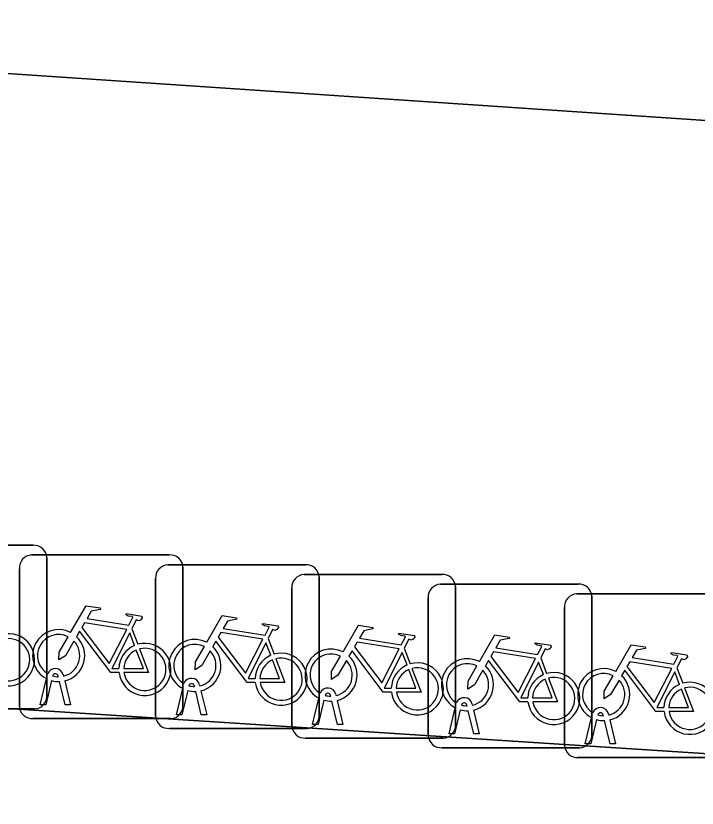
# Model space of a CAD drawing. Extents: x 161848 to 162726, y 385382 to 386521.
# Drawn here: x 162045.207 to 162049.368, y 385628.678 to 385633.517 of the extents above; entities that cross this region are included whole.
import ezdxf

# ---------------------------------------------------------------- set-up
doc = ezdxf.new("R2010")
doc.units = 0
for name, color, linetype in [('IMGEO_Fietsenrek', 7, 'Continuous'), ('IMGEO_Pand', 7, 'Continuous'), ('IMGEO_Rijbaan_lokaal_open', 7, 'Continuous'), ('IMGEO_Voetpad_open', 7, 'Continuous')]:
    doc.layers.add(name, color=color, linetype=linetype)

msp = doc.modelspace()

# ---------------------------------------------------------------- linework, layer by layer
at = {"layer": 'IMGEO_Fietsenrek'}
for p, q in [((162044.4709, 385630.2835), (162045.3118, 385630.2835)), ((162045.3118, 385630.2835), (162044.4709, 385630.2835)), ((162045.3029, 385630.2245), (162046.1438, 385630.2245)), ((162046.1438, 385630.2245), (162045.3029, 385630.2245)), ((162045.3955, 385630.2091), (162045.3955, 385629.3682)), ((162045.3955, 385629.3682), (162045.3955, 385630.2091)), ((162045.2285, 385629.2999), (162045.2285, 385630.1408)), ((162045.2285, 385630.1408), (162045.2285, 385629.2999)), ((162046.1349, 385630.1645), (162046.9758, 385630.1645)), ((162046.9758, 385630.1645), (162046.1349, 385630.1645)), ((162046.2275, 385630.1501), (162046.2275, 385629.3092)), ((162046.2275, 385629.3092), (162046.2275, 385630.1501)), ((162046.0605, 385629.2399), (162046.0605, 385630.0808)), ((162046.0605, 385630.0808), (162046.0605, 385629.2399)), ((162046.9669, 385630.1055), (162047.8078, 385630.1055)), ((162047.8078, 385630.1055), (162046.9669, 385630.1055)), ((162047.0595, 385630.0901), (162047.0595, 385629.2492)), ((162047.0595, 385629.2492), (162047.0595, 385630.0901)), ((162047.7999, 385630.0465), (162048.6408, 385630.0465)), ((162048.6408, 385630.0465), (162047.7999, 385630.0465)), ((162047.8915, 385630.0311), (162047.8915, 385629.1902)), ((162047.8915, 385629.1902), (162047.8915, 385630.0311)), ((162046.8925, 385629.1809), (162046.8925, 385630.0218)), ((162046.8925, 385630.0218), (162046.8925, 385629.1809)), ((162048.6319, 385629.9865), (162049.4728, 385629.9865)), ((162049.4728, 385629.9865), (162048.6319, 385629.9865)), ((162047.7255, 385629.1219), (162047.7255, 385629.9628)), ((162047.7255, 385629.9628), (162047.7255, 385629.1219)), ((162048.7245, 385629.9721), (162048.7245, 385629.1312)), ((162048.7245, 385629.1312), (162048.7245, 385629.9721)), ((162048.5575, 385629.0619), (162048.5575, 385629.9028)), ((162048.5575, 385629.9028), (162048.5575, 385629.0619)), ((162045.9152, 385629.7742), (162045.9515, 385629.679)), ((162046.7472, 385629.7142), (162046.7835, 385629.619)), ((162047.5792, 385629.6552), (162047.6155, 385629.56)), ((162048.4122, 385629.5962), (162048.4485, 385629.501)), ((162049.2442, 385629.5362), (162049.2805, 385629.441)), ((162045.3555, 385629.3093), (162045.3938, 385629.4693)), ((162045.4242, 385629.4571), (162045.3889, 385629.3093)), ((162045.4659, 385629.4809), (162045.4649, 385629.4852)), ((162045.507, 385629.3093), (162045.4731, 385629.451)), ((162045.4966, 385629.4924), (162045.4984, 385629.4845)), ((162045.5054, 385629.4553), (162045.5404, 385629.3093)), ((162046.1875, 385629.2493), (162046.2258, 385629.4093)), ((162046.2979, 385629.4209), (162046.2969, 385629.4252)), ((162046.3286, 385629.4324), (162046.3304, 385629.4245)), ((162046.2562, 385629.3971), (162046.2209, 385629.2493)), ((162046.339, 385629.2493), (162046.3051, 385629.391)), ((162046.3374, 385629.3953), (162046.3724, 385629.2493)), ((162047.1299, 385629.3619), (162047.1289, 385629.3662)), ((162047.1606, 385629.3734), (162047.1624, 385629.3655)), ((162045.3889, 385629.3093), (162045.3555, 385629.3093)), ((162045.5404, 385629.3093), (162045.507, 385629.3093)), ((162047.0195, 385629.1903), (162047.0578, 385629.3503)), ((162047.0882, 385629.3381), (162047.0529, 385629.1903)), ((162047.171, 385629.1903), (162047.1371, 385629.332)), ((162047.1694, 385629.3363), (162047.2044, 385629.1903)), ((162047.9629, 385629.3029), (162047.9619, 385629.3072)), ((162047.9936, 385629.3144), (162047.9954, 385629.3065)), ((162045.3211, 385629.2845), (162044.4802, 385629.2845)), ((162044.4802, 385629.2845), (162045.3211, 385629.2845)), ((162047.8525, 385629.1313), (162047.8908, 385629.2913)), ((162047.9212, 385629.2791), (162047.8859, 385629.1313)), ((162048.004, 385629.1313), (162047.9701, 385629.273)), ((162048.0024, 385629.2773), (162048.0374, 385629.1313)), ((162046.1531, 385629.2255), (162045.3122, 385629.2255)), ((162045.3122, 385629.2255), (162046.1531, 385629.2255)), ((162046.2209, 385629.2493), (162046.1875, 385629.2493)), ((162046.3724, 385629.2493), (162046.339, 385629.2493)), ((162048.6845, 385629.0713), (162048.7228, 385629.2313)), ((162048.7532, 385629.2191), (162048.7179, 385629.0713)), ((162048.7949, 385629.2429), (162048.7939, 385629.2472)), ((162048.836, 385629.0713), (162048.8021, 385629.213)), ((162048.8256, 385629.2544), (162048.8274, 385629.2465)), ((162048.8344, 385629.2173), (162048.8694, 385629.0713)), ((162046.9851, 385629.1655), (162046.1442, 385629.1655)), ((162046.1442, 385629.1655), (162046.9851, 385629.1655)), ((162047.0529, 385629.1903), (162047.0195, 385629.1903)), ((162047.2044, 385629.1903), (162047.171, 385629.1903)), ((162047.8859, 385629.1313), (162047.8525, 385629.1313)), ((162048.0374, 385629.1313), (162048.004, 385629.1313)), ((162047.8171, 385629.1065), (162046.9762, 385629.1065)), ((162046.9762, 385629.1065), (162047.8171, 385629.1065)), ((162048.7179, 385629.0713), (162048.6845, 385629.0713)), ((162048.8694, 385629.0713), (162048.836, 385629.0713)), ((162048.6501, 385629.0475), (162047.8092, 385629.0475)), ((162047.8092, 385629.0475), (162048.6501, 385629.0475)), ((162049.4821, 385628.9875), (162048.6412, 385628.9875)), ((162048.6412, 385628.9875), (162049.4821, 385628.9875))]:
    msp.add_line(p, q, dxfattribs=at)
for points in [[(162045.5411, 385629.7512), (162045.6358, 385629.9147), (162045.722, 385629.9009), (162045.7237, 385629.8922), (162045.6676, 385629.8813), (162045.6414, 385629.836), (162045.8966, 385629.7952)], [(162045.8966, 385629.7952), (162045.9216, 385629.844), (162045.9165, 385629.848), (162045.8933, 385629.8517), (162045.8806, 385629.8592), (162045.8796, 385629.8623), (162045.8818, 385629.8669), (162045.9766, 385629.8518), (162045.9789, 385629.8415), (162045.9695, 385629.8291), (162045.9571, 385629.8227), (162045.9426, 385629.8289), (162045.9152, 385629.7742)], [(162046.3731, 385629.6912), (162046.4678, 385629.8547), (162046.554, 385629.8409), (162046.5557, 385629.8322), (162046.4996, 385629.8213), (162046.4734, 385629.776), (162046.7286, 385629.7352)], [(162045.8837, 385629.77), (162045.6269, 385629.811), (162045.6102, 385629.7822), (162045.7772, 385629.5619), (162045.8837, 385629.77)], [(162046.7286, 385629.7352), (162046.7536, 385629.784), (162046.7485, 385629.788), (162046.7253, 385629.7917), (162046.7126, 385629.7992), (162046.7116, 385629.8023), (162046.7138, 385629.8069), (162046.8086, 385629.7918), (162046.8109, 385629.7815), (162046.8015, 385629.7691), (162046.7891, 385629.7627), (162046.7746, 385629.7689), (162046.7472, 385629.7142)], [(162047.2051, 385629.6322), (162047.2998, 385629.7957), (162047.386, 385629.7819), (162047.3877, 385629.7732), (162047.3316, 385629.7623), (162047.3054, 385629.717), (162047.5606, 385629.6762)], [(162045.8368, 385629.5065), (162045.7871, 385629.5066), (162045.5964, 385629.7583), (162045.5774, 385629.7255)], [(162045.9317, 385629.672), (162045.9024, 385629.7488), (162045.793, 385629.5307), (162045.8357, 385629.5306)], [(162046.7157, 385629.71), (162046.4589, 385629.751), (162046.4422, 385629.7222), (162046.6092, 385629.5019), (162046.7157, 385629.71)], [(162047.5606, 385629.6762), (162047.5856, 385629.725), (162047.5805, 385629.729), (162047.5573, 385629.7327), (162047.5446, 385629.7402), (162047.5436, 385629.7433), (162047.5458, 385629.7479), (162047.6406, 385629.7328), (162047.6429, 385629.7225), (162047.6335, 385629.7101), (162047.6211, 385629.7037), (162047.6066, 385629.7099), (162047.5792, 385629.6552)], [(162045.5618, 385629.6987), (162045.5102, 385629.6095), (162045.4703, 385629.5835), (162045.4715, 385629.631), (162045.526, 385629.7252)], [(162046.6688, 385629.4465), (162046.6191, 385629.4466), (162046.4284, 385629.6983), (162046.4094, 385629.6655)], [(162047.5477, 385629.651), (162047.2909, 385629.692), (162047.2742, 385629.6632), (162047.4412, 385629.4429), (162047.5477, 385629.651)], [(162048.0381, 385629.5732), (162048.1328, 385629.7367), (162048.219, 385629.7229), (162048.2207, 385629.7142), (162048.1646, 385629.7033), (162048.1384, 385629.658), (162048.3936, 385629.6172)], [(162045.8657, 385629.5305), (162045.9856, 385629.5303), (162045.9424, 385629.6439)], [(162045.9622, 385629.6508), (162046.0172, 385629.5062), (162045.8671, 385629.5065)], [(162046.3938, 385629.6387), (162046.3422, 385629.5495), (162046.3023, 385629.5235), (162046.3035, 385629.571), (162046.358, 385629.6652)], [(162046.7637, 385629.612), (162046.7344, 385629.6888), (162046.625, 385629.4707), (162046.6677, 385629.4706)], [(162048.3936, 385629.6172), (162048.4186, 385629.666), (162048.4135, 385629.67), (162048.3903, 385629.6737), (162048.3776, 385629.6812), (162048.3766, 385629.6843), (162048.3788, 385629.6889), (162048.4736, 385629.6738), (162048.4759, 385629.6635), (162048.4665, 385629.6511), (162048.4541, 385629.6447), (162048.4396, 385629.6509), (162048.4122, 385629.5962)], [(162048.8701, 385629.5132), (162048.9648, 385629.6767), (162049.051, 385629.6629), (162049.0527, 385629.6542), (162048.9966, 385629.6433), (162048.9704, 385629.598), (162049.2256, 385629.5572)], [(162047.2258, 385629.5797), (162047.1742, 385629.4905), (162047.1343, 385629.4645), (162047.1355, 385629.512), (162047.19, 385629.6062)], [(162047.5008, 385629.3875), (162047.4511, 385629.3876), (162047.2604, 385629.6393), (162047.2414, 385629.6065)], [(162047.5957, 385629.553), (162047.5664, 385629.6298), (162047.457, 385629.4117), (162047.4997, 385629.4116)], [(162048.3807, 385629.592), (162048.1239, 385629.633), (162048.1072, 385629.6042), (162048.2742, 385629.3839), (162048.3807, 385629.592)], [(162049.2256, 385629.5572), (162049.2506, 385629.606), (162049.2455, 385629.61), (162049.2223, 385629.6137), (162049.2096, 385629.6212), (162049.2086, 385629.6243), (162049.2108, 385629.6289), (162049.3056, 385629.6138), (162049.3079, 385629.6035), (162049.2985, 385629.5911), (162049.2861, 385629.5847), (162049.2716, 385629.5909), (162049.2442, 385629.5362)], [(162046.6977, 385629.4705), (162046.8176, 385629.4703), (162046.7744, 385629.5839)], [(162046.7942, 385629.5908), (162046.8492, 385629.4462), (162046.6991, 385629.4465)], [(162048.0588, 385629.5207), (162048.0072, 385629.4315), (162047.9673, 385629.4055), (162047.9685, 385629.453), (162048.023, 385629.5472)], [(162048.3338, 385629.3285), (162048.2841, 385629.3286), (162048.0934, 385629.5803), (162048.0744, 385629.5475)], [(162048.4287, 385629.494), (162048.3994, 385629.5708), (162048.29, 385629.3527), (162048.3327, 385629.3526)], [(162049.2127, 385629.532), (162048.9559, 385629.573), (162048.9392, 385629.5442), (162049.1062, 385629.3239), (162049.2127, 385629.532)], [(162047.5297, 385629.4115), (162047.6496, 385629.4113), (162047.6064, 385629.5249)], [(162047.6262, 385629.5318), (162047.6812, 385629.3872), (162047.5311, 385629.3875)], [(162049.1658, 385629.2685), (162049.1161, 385629.2686), (162048.9254, 385629.5203), (162048.9064, 385629.4875)], [(162049.2607, 385629.434), (162049.2314, 385629.5108), (162049.122, 385629.2927), (162049.1647, 385629.2926)], [(162048.3627, 385629.3525), (162048.4826, 385629.3523), (162048.4394, 385629.4659)], [(162048.4592, 385629.4728), (162048.5142, 385629.3282), (162048.3641, 385629.3285)], [(162048.8908, 385629.4607), (162048.8392, 385629.3715), (162048.7993, 385629.3455), (162048.8005, 385629.393), (162048.855, 385629.4872)], [(162049.1947, 385629.2925), (162049.3146, 385629.2923), (162049.2714, 385629.4059)], [(162049.2912, 385629.4128), (162049.3462, 385629.2682), (162049.1961, 385629.2685)]]:
    msp.add_lwpolyline(points, dxfattribs=at)
for centre, radius, start, end in [((162045.3176, 385630.2058), 0.0779, 2.4484, 94.2845), ((162045.3176, 385630.2058), 0.0779, 2.4484, 94.2845), ((162045.3062, 385630.1466), 0.0779, 92.4484, 184.2845), ((162045.3062, 385630.1466), 0.0779, 92.4484, 184.2845), ((162046.1496, 385630.1468), 0.0779, 2.4484, 94.2845), ((162046.1496, 385630.1468), 0.0779, 2.4484, 94.2845), ((162046.1382, 385630.0866), 0.0779, 92.4484, 184.2845), ((162046.1382, 385630.0866), 0.0779, 92.4484, 184.2845), ((162046.9816, 385630.0868), 0.0779, 2.4484, 94.2845), ((162046.9816, 385630.0868), 0.0779, 2.4484, 94.2845), ((162046.9702, 385630.0276), 0.0779, 92.4484, 184.2845), ((162046.9702, 385630.0276), 0.0779, 92.4484, 184.2845), ((162047.8136, 385630.0278), 0.0779, 2.4484, 94.2845), ((162047.8136, 385630.0278), 0.0779, 2.4484, 94.2845), ((162047.8032, 385629.9686), 0.0779, 92.4484, 184.2845), ((162047.8032, 385629.9686), 0.0779, 92.4484, 184.2845), ((162048.6466, 385629.9688), 0.0779, 2.4484, 94.2845), ((162048.6466, 385629.9688), 0.0779, 2.4484, 94.2845), ((162048.6352, 385629.9086), 0.0779, 92.4484, 184.2845), ((162048.6352, 385629.9086), 0.0779, 92.4484, 184.2845), ((162045.1627, 385629.5849), 0.159, 187.0065, 105.7708), ((162045.4681, 385629.6099), 0.159, 62.6766, 242.1369), ((162045.1627, 385629.5849), 0.129, 188.6715, 104.5883), ((162045.4681, 385629.6099), 0.129, 63.3192, 238.903), ((162045.4681, 385629.6099), 0.129, 283.6043, 43.4302), ((162045.4681, 385629.6099), 0.159, 283.5766, 46.6042), ((162046.3001, 385629.5499), 0.159, 62.6766, 242.1369), ((162045.9947, 385629.5259), 0.159, 113.3408, 178.3217), ((162045.9947, 385629.5259), 0.159, 187.0065, 105.7708), ((162045.9947, 385629.5259), 0.129, 113.923, 177.9556), ((162045.9947, 385629.5259), 0.129, 188.6715, 104.5883), ((162046.3001, 385629.5499), 0.129, 63.3192, 238.903), ((162046.3001, 385629.5499), 0.159, 283.5766, 46.6042), ((162047.1321, 385629.4909), 0.159, 62.6766, 242.1369), ((162046.3001, 385629.5499), 0.129, 283.6043, 43.4302), ((162046.8267, 385629.4659), 0.159, 113.3408, 178.3217), ((162046.8267, 385629.4659), 0.159, 187.0065, 105.7708), ((162046.8267, 385629.4659), 0.129, 188.6715, 104.5883), ((162047.1321, 385629.4909), 0.129, 63.3192, 238.903), ((162047.1321, 385629.4909), 0.159, 283.5766, 46.6042), ((162046.8267, 385629.4659), 0.129, 113.923, 177.9556), ((162047.1321, 385629.4909), 0.129, 283.6043, 43.4302), ((162047.6587, 385629.4069), 0.159, 113.3408, 178.3217), ((162047.6587, 385629.4069), 0.159, 187.0065, 105.7708), ((162047.9651, 385629.4319), 0.159, 62.6766, 242.1369), ((162047.9651, 385629.4319), 0.129, 63.3192, 238.903), ((162047.9651, 385629.4319), 0.159, 283.5766, 46.6042), ((162045.4479, 385629.4813), 0.0499, 12.8025, 158.6934), ((162045.4479, 385629.4813), 0.0174, 12.8025, 163.4502), ((162047.6587, 385629.4069), 0.129, 113.923, 177.9556), ((162047.6587, 385629.4069), 0.129, 188.6715, 104.5883), ((162047.9651, 385629.4319), 0.129, 283.6043, 43.4302), ((162048.4917, 385629.3479), 0.159, 187.0065, 105.7708), ((162048.7971, 385629.3719), 0.159, 62.6766, 242.1369), ((162048.7971, 385629.3719), 0.129, 63.3192, 238.903), ((162045.4681, 385629.6099), 0.159, 253.9967, 271.7867), ((162045.4681, 385629.6099), 0.129, 253.415, 269.0204), ((162046.2799, 385629.4213), 0.0499, 12.8025, 158.6934), ((162048.4917, 385629.3479), 0.159, 113.3408, 178.3217), ((162048.4917, 385629.3479), 0.129, 113.923, 177.9556), ((162048.4917, 385629.3479), 0.129, 188.6715, 104.5883), ((162048.7971, 385629.3719), 0.129, 283.6043, 43.4302), ((162048.7971, 385629.3719), 0.159, 283.5766, 46.6042), ((162046.2799, 385629.4213), 0.0174, 12.8025, 163.4502), ((162046.3001, 385629.5499), 0.129, 253.415, 269.0204), ((162047.1119, 385629.3623), 0.0499, 12.8025, 158.6934), ((162049.3237, 385629.2879), 0.159, 113.3408, 178.3217), ((162049.3237, 385629.2879), 0.159, 187.0065, 105.7708), ((162049.3237, 385629.2879), 0.129, 113.923, 177.9556), ((162049.3237, 385629.2879), 0.129, 188.6715, 104.5883), ((162045.3178, 385629.3624), 0.0779, 272.4484, 4.2845), ((162045.3178, 385629.3624), 0.0779, 272.4484, 4.2845), ((162046.3001, 385629.5499), 0.159, 253.9967, 271.7867), ((162047.1119, 385629.3623), 0.0174, 12.8025, 163.4502), ((162047.1321, 385629.4909), 0.129, 253.415, 269.0204), ((162047.9449, 385629.3033), 0.0499, 12.8025, 158.6934), ((162046.1498, 385629.3034), 0.0779, 272.4484, 4.2845), ((162046.1498, 385629.3034), 0.0779, 272.4484, 4.2845), ((162047.1321, 385629.4909), 0.159, 253.9967, 271.7867), ((162047.9449, 385629.3033), 0.0174, 12.8025, 163.4502), ((162047.9651, 385629.4319), 0.129, 253.415, 269.0204), ((162045.3064, 385629.3032), 0.0779, 182.4484, 274.2845), ((162045.3064, 385629.3032), 0.0779, 182.4484, 274.2845), ((162047.9651, 385629.4319), 0.159, 253.9967, 271.7867), ((162048.7769, 385629.2433), 0.0499, 12.8025, 158.6934), ((162048.7769, 385629.2433), 0.0174, 12.8025, 163.4502), ((162046.1384, 385629.2432), 0.0779, 182.4484, 274.2845), ((162046.1384, 385629.2432), 0.0779, 182.4484, 274.2845), ((162046.9818, 385629.2434), 0.0779, 272.4484, 4.2845), ((162046.9818, 385629.2434), 0.0779, 272.4484, 4.2845), ((162048.7971, 385629.3719), 0.159, 253.9967, 271.7867), ((162048.7971, 385629.3719), 0.129, 253.415, 269.0204), ((162046.9704, 385629.1842), 0.0779, 182.4484, 274.2845), ((162046.9704, 385629.1842), 0.0779, 182.4484, 274.2845), ((162047.8138, 385629.1844), 0.0779, 272.4484, 4.2845), ((162047.8138, 385629.1844), 0.0779, 272.4484, 4.2845), ((162047.8034, 385629.1252), 0.0779, 182.4484, 274.2845), ((162047.8034, 385629.1252), 0.0779, 182.4484, 274.2845), ((162048.6468, 385629.1254), 0.0779, 272.4484, 4.2845), ((162048.6468, 385629.1254), 0.0779, 272.4484, 4.2845), ((162048.6354, 385629.0652), 0.0779, 182.4484, 274.2845), ((162048.6354, 385629.0652), 0.0779, 182.4484, 274.2845)]:
    msp.add_arc(centre, radius, start, end, dxfattribs=at)
at = {"layer": 'IMGEO_Pand'}
msp.add_lwpolyline([(162110.547, 385653.275), (162111.889, 385672.456), (162110.912, 385672.522), (162058.2, 385676.103), (162034.17, 385677.885), (162032.303, 385678.023), (162032.106, 385678.037), (162032.089, 385677.79), (162029.285, 385635.956), (162044.659, 385634.952), (162044.546, 385633.206), (162101.964, 385629.344), (162102.206, 385629.327), (162102.206, 385629.243), (162108.833, 385628.78), (162109.714, 385640.396)], close=True, dxfattribs=at)
at = {"layer": 'IMGEO_Rijbaan_lokaal_open'}
msp.add_lwpolyline([(162101.971, 385625.611), (162028.926, 385630.337), (162028.532, 385624.17), (162034.529, 385623.787), (162032.666, 385595.254), (162038.406, 385594.88), (162040.269, 385623.421), (162050.597, 385622.756), (162048.733, 385594.205), (162054.943, 385593.8), (162056.808, 385622.355), (162067.144, 385621.687), (162065.28, 385593.125), (162071.227, 385592.737), (162073.093, 385621.302), (162083.384, 385620.637), (162081.518, 385592.065), (162087.578, 385591.669), (162089.444, 385620.246), (162096.199, 385619.809), (162101.588, 385619.691)], close=True, dxfattribs=at)
at = {"layer": 'IMGEO_Voetpad_open'}
msp.add_lwpolyline([(162044.546, 385633.206), (162044.659, 385634.952), (162029.285, 385635.956), (162028.926, 385630.337), (162101.971, 385625.611), (162102.206, 385629.243), (162102.206, 385629.327), (162101.964, 385629.344)], close=True, dxfattribs=at)

doc.saveas('drawing.dxf')
